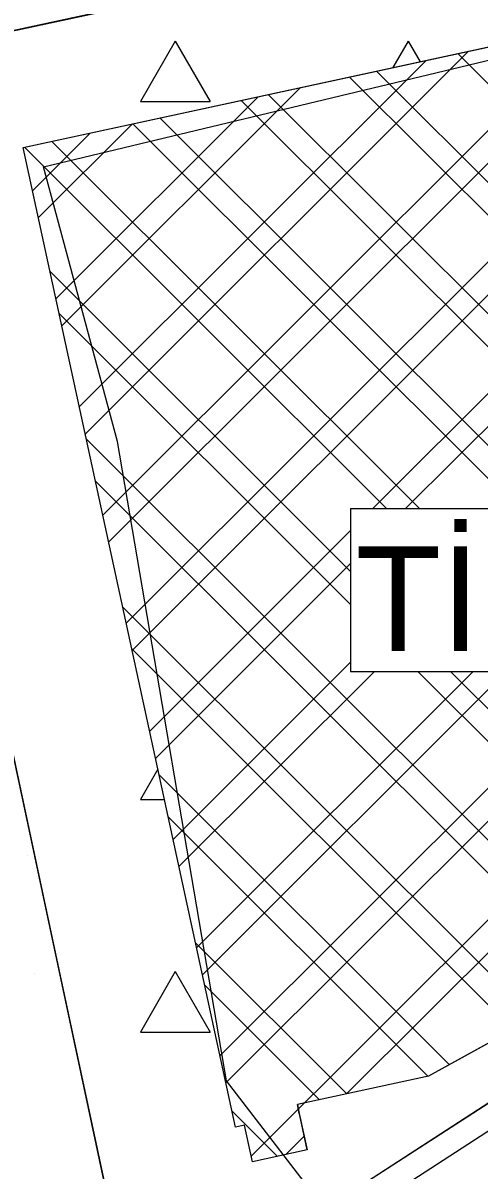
# Model space of a CAD drawing. Extents: x 419109 to 421295, y 4452223 to 4457798.
# Drawn here: x 419675.5 to 419773.5, y 4454673.2 to 4454919.8 of the extents above; entities that cross this region are included whole.
import ezdxf

# ---------------------------------------------------------------- set-up
doc = ezdxf.new("R2010")
doc.units = 0
for name, color, linetype in [('ADAKENARI', 7, 'Continuous'), ('Default', 7, 'Continuous'), ('KALDIRIM_FAT', 7, 'Continuous'), ('PL_AGACLANDIRILACAK', 7, 'Continuous'), ('PL_AYA_PARK_DINLENME', 7, 'Continuous'), ('PL_TOPLU_ISYERI', 7, 'Continuous'), ('SEMBOL_FAT', 7, 'Continuous'), ('TR_PARKALANI', 7, 'Continuous'), ('TRFAT_AĞAÇLANDıRıLAC', 7, 'Continuous'), ('TRFAT_TOPLUİŞYERLERİ', 7, 'Continuous')]:
    doc.layers.add(name, color=color, linetype=linetype)

# ---------------------------------------------------------------- blocks, each defined once
blk = doc.blocks.new('POINT_DISPLAY')
at = {"layer": 'Default'}
blk.add_line((0, 0), (0, 0), dxfattribs=at)

msp = doc.modelspace()

# ---------------------------------------------------------------- linework, layer by layer
at = {"layer": 'ADAKENARI'}
for p, q in [((419641.68, 4454911.26), (419766.31, 4454938.21)), ((419675.55, 4454893), (419798.07, 4454919.51)), ((419699.79, 4454638.92), (419641.68, 4454911.26)), ((419721.16, 4454682.4), (419675.55, 4454893)), ((419748.1, 4454669.86), (419950.72, 4454801.48)), ((419818.8, 4454724.42), (419762.63, 4454693.36)), ((419762.63, 4454693.36), (419734.45, 4454687.3)), ((419734.87, 4454685.35), (419734.45, 4454687.3)), ((419736.55, 4454677.53), (419734.45, 4454687.3)), ((419723.14, 4454682.83), (419721.16, 4454682.4)), ((419724.82, 4454675.01), (419723.14, 4454682.83)), ((419736.55, 4454677.53), (419724.82, 4454675.01))]:
    msp.add_line(p, q, dxfattribs=at)
at = {"layer": 'KALDIRIM_FAT'}
msp.add_line((419750.81, 4454665.66), (419958.74, 4454800.72), dxfattribs=at)
at = {"layer": 'PL_AGACLANDIRILACAK'}
for points in [[(419734.87, 4454685.35), (419736.55, 4454677.53), (419724.82, 4454675.01), (419723.14, 4454682.83), (419721.16, 4454682.4), (419675.55, 4454893), (419798.07, 4454919.51), (419816.02, 4454916.03), (419816.87, 4454943.14), (419800.16, 4454954.39), (419766.31, 4454938.21), (419641.68, 4454911.26), (419659.62, 4454827.2), (419683.27, 4454716.35), (419699.73, 4454639.2), (419699.79, 4454638.92), (419748.1, 4454669.86), (419950.72, 4454801.48)], [(419818.8, 4454724.42), (419762.63, 4454693.36), (419734.45, 4454687.3), (419734.87, 4454685.35)]]:
    msp.add_lwpolyline(points, dxfattribs=at)
at = {"layer": 'PL_AYA_PARK_DINLENME'}
msp.add_lwpolyline([(419792.54, 4455014.98), (419783.44, 4454965.14), (419618.35, 4454925.46), (419646.92, 4454819.1), (419672.32, 4454669.87), (419699.63, 4454639.15), (419727.01, 4454653.21), (419728.99, 4454654.25), (419730.96, 4454655.31), (419732.9, 4454656.41), (419734.84, 4454657.53), (419736.75, 4454658.68), (419738.65, 4454659.86), (419740.53, 4454661.07), (419742.39, 4454662.31), (419719.21, 4454692.39), (419695.82, 4454829.8), (419679.96, 4454888.84), (419869.31, 4454934.36), (419884.24, 4455014.01)], dxfattribs=at)
at = {"layer": 'PL_TOPLU_ISYERI'}
msp.add_lwpolyline([(419818.8, 4454724.42), (419762.63, 4454693.36), (419734.45, 4454687.3), (419734.87, 4454685.35), (419736.55, 4454677.53), (419724.82, 4454675.01), (419723.14, 4454682.83), (419721.16, 4454682.4), (419675.55, 4454893), (419798.07, 4454919.51)], dxfattribs=at)
at = {"layer": 'SEMBOL_FAT'}
for p, q in [((419745.9, 4454815.39), (419745.9, 4454780.39)), ((419745.9, 4454815.39), (419780.9, 4454815.39)), ((419745.9, 4454780.39), (419780.9, 4454780.39))]:
    msp.add_line(p, q, dxfattribs=at)
at = {"layer": 'TRFAT_AĞAÇLANDıRıLAC'}
for p, q in [((419708.25, 4454915.86), (419700.75, 4454902.88)), ((419708.25, 4454915.86), (419715.75, 4454902.88)), ((419758.25, 4454915.86), (419754.96, 4454910.18)), ((419758.25, 4454915.86), (419760.8, 4454911.44)), ((419700.75, 4454902.88), (419715.75, 4454902.88)), ((419704.49, 4454759.37), (419700.75, 4454752.88)), ((419700.75, 4454752.88), (419705.9, 4454752.88)), ((419708.25, 4454715.86), (419700.75, 4454702.88)), ((419708.25, 4454715.86), (419715.75, 4454702.88)), ((419700.75, 4454702.88), (419715.75, 4454702.88))]:
    msp.add_line(p, q, dxfattribs=at)
at = {"layer": 'TRFAT_TOPLUİŞYERLERİ'}
for p, q in [((419798.09, 4454919.41), (419692.67, 4454813.99)), ((419762.12, 4454911.73), (419687.63, 4454837.24)), ((419771.14, 4454913.68), (419688.89, 4454831.43)), ((419799.36, 4454913.61), (419693.92, 4454808.18)), ((419768.91, 4454913.2), (419830.94, 4454851.17)), ((419751.47, 4454909.43), (419857.76, 4454803.15)), ((419745.66, 4454908.17), (419851.97, 4454801.86)), ((419735.05, 4454905.88), (419683.85, 4454854.68)), ((419728.22, 4454904.4), (419834.59, 4454798.03)), ((419726.03, 4454903.92), (419682.6, 4454860.49)), ((419722.41, 4454903.14), (419828.8, 4454796.75)), ((419704.96, 4454899.37), (419855.74, 4454748.59)), ((419698.96, 4454898.07), (419678.82, 4454877.93)), ((419803.8, 4454896.84), (419697.7, 4454790.74)), ((419812.8, 4454898.77), (419698.96, 4454784.93)), ((419699.15, 4454898.11), (419851.31, 4454745.95)), ((419689.94, 4454896.12), (419677.56, 4454883.74)), ((419681.71, 4454894.34), (419760.65, 4454815.39)), ((419675.9, 4454893.08), (419753.58, 4454815.39)), ((419822.95, 4454887.71), (419750.64, 4454815.39)), ((419824.22, 4454881.91), (419757.71, 4454815.39)), ((419681.3, 4454866.46), (419745.9, 4454801.86)), ((419683.26, 4454857.44), (419745.9, 4454794.79)), ((419689.12, 4454830.36), (419803.51, 4454715.97)), ((419858.05, 4454830.89), (419719.1, 4454691.93)), ((419849.01, 4454828.92), (419717.84, 4454697.75)), ((419691.08, 4454821.33), (419798.96, 4454713.45)), ((419745.9, 4454810.66), (419702.74, 4454767.49)), ((419745.9, 4454803.59), (419703.99, 4454761.68)), ((419696.94, 4454794.25), (419785.3, 4454705.9)), ((419698.89, 4454785.23), (419780.75, 4454703.38)), ((419745.9, 4454782.38), (419707.77, 4454744.24)), ((419750.99, 4454780.39), (419709.03, 4454738.43)), ((419772.2, 4454780.39), (419712.81, 4454721)), ((419779.28, 4454780.39), (419714.07, 4454715.18)), ((419829.06, 4454780.68), (419724.57, 4454676.19)), ((419760.3, 4454780.39), (419817.17, 4454723.52)), ((419767.37, 4454780.39), (419821.49, 4454726.27)), ((419832.55, 4454777.1), (419745.03, 4454689.58)), ((419704.76, 4454758.15), (419767.09, 4454695.83)), ((419706.71, 4454749.13), (419762.51, 4454693.33)), ((419712.58, 4454722.05), (419745.05, 4454689.58)), ((419714.53, 4454713.02), (419739.23, 4454688.33)), ((419720.4, 4454685.94), (419730.18, 4454676.16)), ((419735.92, 4454680.47), (419732, 4454676.55))]:
    msp.add_line(p, q, dxfattribs=at)

# ---------------------------------------------------------------- block references
at = {"layer": 'TR_PARKALANI', "xscale": 0.1, "yscale": 0.10000000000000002}
for p in [(419676.58, 4454740.81), (419678.08, 4454715.42)]:
    msp.add_blockref('POINT_DISPLAY', p, dxfattribs=at)

# ---------------------------------------------------------------- texts
at = {"layer": 'SEMBOL_FAT'}
msp.add_text('Tİ', height=22.5, dxfattribs=at).set_placement((419746.95, 4454784.76))

doc.saveas('drawing.dxf')
